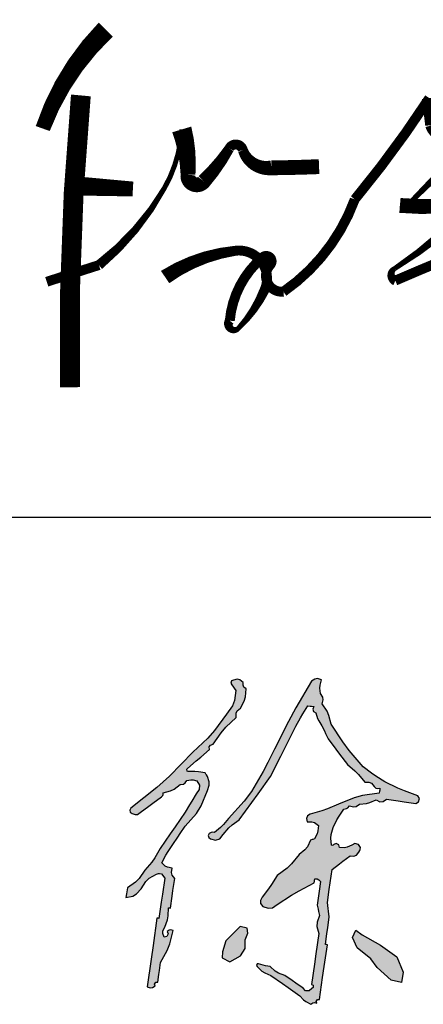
# Model space of a CAD drawing. Extents: x 1779708 to 7299578, y -1121471 to 88434.
# Tile 810 of 1056: x 6642486 to 6642894, y -1038482 to -1037487. Entities that reach past the tile are written whole.
import ezdxf

# ---------------------------------------------------------------- set-up
doc = ezdxf.new("R2010")
doc.units = 0
doc.header["$LTSCALE"] = 1000
doc.header["$MEASUREMENT"] = 0
for name, color, linetype in [('PUB_TITLE', 4, 'CONTINUOUS'), ('可见线', 6, 'CONTINUOUS'), ('电子签', 2, 'CONTINUOUS')]:
    doc.layers.add(name, color=color, linetype=linetype)

# ---------------------------------------------------------------- blocks, each defined once
blk = doc.blocks.new('A$C5DA54128')
at = {"layer": '电子签'}
h = blk.add_hatch(color=256, dxfattribs=at)
h.dxf.hatch_style = 1
h.paths.add_polyline_path([(116.8, 343.6), (105.3, 346), (99.3, 349.2), (91, 357.4), (100.9, 376.5), (106.4, 385.9), (118, 404), (130.7, 422.4), (137.1, 431.6), (149.9, 450), (177.9, 482), (189.7, 501), (205.9, 540.4), (210.3, 553.8), (210.4, 562.3), (205.9, 575.8), (203.4, 579.2), (202.1, 580.9), (199.6, 584.3), (182.8, 587.5), (174.2, 588.2), (154.5, 587.8), (153.4, 593.5), (155.7, 595.7), (177.7, 614.7), (188.7, 624.3), (210.6, 643.3), (210.4, 650), (213.8, 654.9), (220.2, 657.1), (240.8, 686), (252.5, 699.7), (277.9, 724.6), (278, 735), (281, 741.4), (288.9, 748.2), (298.7, 766), (301.8, 776.5), (303.5, 796.7), (298, 801.2), (295.8, 805.7), (295.8, 812.9), (287.9, 819.2), (281.2, 820.9), (271.4, 819), (266.5, 817.4), (264.4, 811.3), (267.1, 807), (271.3, 801.3), (273.5, 798.5), (277.7, 792.8), (274.1, 767.3), (268.8, 754), (253.9, 733.1), (223.7, 691.6), (206.5, 672), (169.2, 636.7), (110, 576.4), (78.4, 547.9), (12.4, 495.1), (9.7, 490.4), (11, 484.9), (15.5, 482), (23.2, 479), (29.1, 479.6), (36, 484.1), (57.6, 500.2), (68.3, 508.2), (89.9, 524.3), (93, 527), (94.1, 529.8), (93.8, 533.9), (112.5, 538.9), (121.9, 543.6), (137.3, 555.4), (145.1, 556.1), (149.8, 559), (153.9, 565.6), (163.9, 567.1), (169.3, 566.9), (179, 564.5), (185.7, 553.3), (184.9, 542.2), (176.9, 532), (166, 513.4), (160.6, 504), (149.9, 485.3), (124.4, 448.6), (111.6, 430.2), (86.1, 393.5), (72.9, 370.1), (65.1, 358.9), (47.8, 338.4), (33.3, 318), (24, 308.7), (3.6, 294.2), (2.1, 284.3), (1.4, 279.4), (0, 269.5), (17.4, 273.3), (26.5, 278.6), (38.6, 291.7), (49.9, 309.9), (58.4, 318.2), (76.8, 329.1), (83.1, 330.5), (89.6, 329.8), (92.9, 325.3), (94.6, 323), (98, 318.5), (92.2, 277.9), (89.2, 257.6), (83.4, 217), (78.4, 217.7), (68.4, 148.4), (63.4, 113.8), (53.4, 44.5), (61.2, 41.8), (66.8, 42.3), (73.9, 46.6), (72.2, 50.7), (75.8, 55.9), (80.3, 55.8), (83.2, 75.6), (84.6, 85.5), (87.4, 105.3), (104.5, 135.7), (111.2, 152.6), (119.4, 186.5), (113.3, 188.2), (109, 187.4), (103.8, 183.7), (106.5, 178), (102.9, 170.9), (96.7, 169.6), (92.9, 178.9), (93.2, 185.8), (97.8, 194.7), (104.6, 213.6), (106.6, 223.8), (107.5, 243.9), (112.4, 243.1), (116.7, 272.8), (118.8, 287.7), (123.1, 317.4), (116.4, 325.8), (114.7, 333)])
h.paths.add_polyline_path([(476.8, 316.8), (483.1, 316.7), (487, 314.7), (490.9, 309.8), (487.5, 286), (485.8, 274.1), (482.3, 250.4), (484.9, 239.9), (486.1, 234.6), (488.7, 224.2), (482.6, 207.1), (482.2, 196.3), (487.2, 178.9), (479.7, 127.4), (476, 101.7), (468.6, 50.2), (472.2, 48.2), (472.8, 42.6), (469.6, 40), (462.9, 33.9), (453.4, 34.2), (447, 40.7), (428.6, 53.5), (419.4, 59.8), (401.1, 72.6), (384.8, 79), (376.9, 83.9), (364, 95.6), (352, 97.1), (346, 98.5), (334.6, 102.4), (331.5, 102.1), (329.5, 98.1), (331.1, 95.3), (343.1, 84), (350.5, 79.1), (365.7, 72.7), (395.1, 52.2), (409.8, 42), (439.2, 21.6), (448.6, 11.4), (454.3, 6.9), (466.4, 0), (471.5, 3.8), (475.9, 4.6), (482, 2.8), (480.2, 6.9), (483.9, 12.2), (488.3, 12), (496.3, 67.4), (500.3, 95.1), (508.4, 150.6), (505.4, 151), (503.4, 151.3), (507.4, 179), (509.4, 192.9), (513.4, 220.6), (511.5, 235), (510.5, 242.2), (508.5, 256.7), (513.4, 290.3), (515.8, 307.2), (520.7, 340.8), (538.7, 354.5), (547.8, 361.3), (566, 374.7), (575.4, 374.2), (581.6, 376.9), (587.6, 384.2), (590, 388.7), (590.9, 391.2), (591.8, 396.2), (587.1, 404), (577.8, 406.4), (569.9, 401.9), (558.4, 396.6), (551.4, 395.3), (538.8, 396.3), (537.7, 402.6), (530.3, 406.3), (524.7, 403.4), (522.6, 400.7), (519.3, 401.7), (517.4, 419.6), (518.2, 429.3), (523.3, 446.6), (532.4, 466.1), (537.9, 475.6), (550.3, 493.2), (556.5, 494.6), (559.8, 496.5), (564.1, 501.3), (574.1, 498.4), (581.1, 499.5), (589.9, 505.2), (607.2, 507.2), (616, 509.6), (632, 516.8), (640.7, 511.5), (649.3, 512), (657.4, 518.2), (687.1, 513.9), (702, 511.7), (731.7, 507.4), (738.5, 511.7), (740.7, 519.7), (737, 526.9), (702.9, 538.8), (686.1, 545.8), (653.6, 561.7), (630.9, 575.9), (619.8, 583.6), (598.5, 599.9), (563.7, 640.9), (547.5, 662.6), (518, 707.6), (512.4, 729.3), (507.6, 740.2), (495.1, 758.9), (498, 768.9), (497, 775.9), (491.3, 784.7), (489.3, 798.6), (489.9, 806.2), (493.8, 819.7), (483.8, 822.6), (476.7, 821.5), (468, 815.9), (428.6, 748.7), (410, 714.4), (375.1, 644.8), (363.7, 622.2), (358.1, 610.9), (346.7, 588.3), (316.7, 537.4), (298.7, 513.2), (258.8, 469.6), (246.2, 454.1), (239, 446.8), (223.4, 434.3), (218, 434.7), (214.9, 434), (210.3, 431.1), (207.6, 426.4), (209, 421), (213.5, 418), (226.4, 414.4), (237.1, 418), (245.3, 428.6), (259.4, 445.5), (267.9, 453.2), (286, 465.7), (317.6, 509.6), (333.4, 531.6), (365.1, 575.5), (390.6, 626.4), (403.4, 651.9), (428.9, 702.7), (440.8, 723.3), (446.8, 733.6), (459.1, 754), (465, 753.1), (468, 752.7), (473.9, 751.8), (471.8, 745.5), (473.7, 739.8), (479.2, 735.9), (483.8, 722.2), (487, 715.6), (494.7, 703.4), (501, 690.4), (504.1, 683.9), (510.2, 670.8), (529.7, 644.7), (539.4, 631.7), (558.9, 605.7), (578.1, 589.6), (587.1, 580.6), (603.1, 561.4), (613.5, 561.3), (619.9, 558.3), (626.7, 550.4), (631.1, 546.1), (635.2, 544.8), (641.2, 545.8), (640.5, 540.8), (640.1, 538.3), (639.4, 533.4), (597.3, 527.2), (576.2, 521.4), (536.8, 505.3), (508.6, 494), (494.1, 489), (465, 480.2), (458.1, 475.8), (455.4, 469.2), (457.2, 461.2), (469.4, 461.3), (476.3, 459.1), (486.2, 451.9), (484.7, 437.9), (482.6, 430.6), (476.2, 418), (472, 416.6), (469.9, 415.9), (465.6, 414.5), (457.9, 397.8), (451.8, 389.8), (437.6, 378.1), (418.1, 354.5), (406.7, 343.7), (382, 325.5), (367.7, 302.7), (360.1, 291.7), (343.7, 270.4), (339.3, 262.3), (339.8, 254.7), (345.5, 247.4), (359.2, 242.5), (369.6, 243.9), (381.6, 252.3), (418, 275.8), (436.9, 286.8), (475.4, 307), (475.9, 310.9)])
h.paths.add_polyline_path([(307.8, 179.7), (306, 191.9), (288.7, 196.8), (252.3, 160.2), (243.6, 132.7), (242.5, 117.3), (262.6, 107.2), (288.8, 122.6), (301, 141.2), (300.6, 162.8)], flags=17)
h.paths.add_polyline_path([(642.3, 149.3), (596, 175.2), (580.4, 187.1), (572, 169.1), (583.6, 142.4), (618, 114.4), (634.1, 92.8), (669.9, 60.8), (696, 55.1), (699.8, 81.4), (684.2, 120.2)], flags=17)
for p, q in [((281.2, 820.9), (271.4, 819)), ((287.9, 819.2), (281.2, 820.9)), ((476.7, 821.5), (468, 815.9)), ((483.8, 822.6), (476.7, 821.5)), ((493.8, 819.7), (483.8, 822.6)), ((266.5, 817.4), (264.4, 811.3)), ((264.4, 811.3), (267.1, 807)), ((271.4, 819), (266.5, 817.4)), ((267.1, 807), (271.3, 801.3)), ((271.3, 801.3), (273.5, 798.5)), ((273.5, 798.5), (277.7, 792.8)), ((295.8, 812.9), (287.9, 819.2)), ((295.8, 805.7), (295.8, 812.9)), ((298, 801.2), (295.8, 805.7)), ((303.5, 796.7), (298, 801.2)), ((301.8, 776.5), (303.5, 796.7)), ((468, 815.9), (428.6, 748.7)), ((489.3, 798.6), (489.9, 806.2)), ((491.3, 784.7), (489.3, 798.6)), ((489.9, 806.2), (493.8, 819.7)), ((277.7, 792.8), (274.1, 767.3)), ((298.7, 766), (301.8, 776.5)), ((497, 775.9), (491.3, 784.7)), ((498, 768.9), (497, 775.9)), ((268.8, 754), (253.9, 733.1)), ((274.1, 767.3), (268.8, 754)), ((281, 741.4), (288.9, 748.2)), ((288.9, 748.2), (298.7, 766)), ((428.6, 748.7), (410, 714.4)), ((446.8, 733.6), (459.1, 754)), ((459.1, 754), (465, 753.1)), ((465, 753.1), (468, 752.7)), ((468, 752.7), (473.9, 751.8)), ((473.9, 751.8), (471.8, 745.5)), ((495.1, 758.9), (498, 768.9)), ((507.6, 740.2), (495.1, 758.9)), ((253.9, 733.1), (223.7, 691.6)), ((252.5, 699.7), (277.9, 724.6)), ((277.9, 724.6), (278, 735)), ((278, 735), (281, 741.4)), ((428.9, 702.7), (440.8, 723.3)), ((440.8, 723.3), (446.8, 733.6)), ((471.8, 745.5), (473.7, 739.8)), ((473.7, 739.8), (479.2, 735.9)), ((479.2, 735.9), (483.8, 722.2)), ((483.8, 722.2), (487, 715.6)), ((512.4, 729.3), (507.6, 740.2)), ((518, 707.6), (512.4, 729.3)), ((240.8, 686), (252.5, 699.7)), ((410, 714.4), (375.1, 644.8)), ((403.4, 651.9), (428.9, 702.7)), ((487, 715.6), (494.7, 703.4)), ((494.7, 703.4), (501, 690.4)), ((547.5, 662.6), (518, 707.6)), ((206.5, 672), (169.2, 636.7)), ((223.7, 691.6), (206.5, 672)), ((220.2, 657.1), (240.8, 686)), ((501, 690.4), (504.1, 683.9)), ((504.1, 683.9), (510.2, 670.8)), ((210.4, 650), (213.8, 654.9)), ((210.6, 643.3), (210.4, 650)), ((213.8, 654.9), (220.2, 657.1)), ((390.6, 626.4), (403.4, 651.9)), ((510.2, 670.8), (529.7, 644.7)), ((563.7, 640.9), (547.5, 662.6)), ((169.2, 636.7), (110, 576.4)), ((177.7, 614.7), (188.7, 624.3)), ((188.7, 624.3), (210.6, 643.3)), ((363.7, 622.2), (358.1, 610.9)), ((375.1, 644.8), (363.7, 622.2)), ((365.1, 575.5), (390.6, 626.4)), ((529.7, 644.7), (539.4, 631.7)), ((539.4, 631.7), (558.9, 605.7)), ((598.5, 599.9), (563.7, 640.9)), ((155.7, 595.7), (177.7, 614.7)), ((358.1, 610.9), (346.7, 588.3)), ((558.9, 605.7), (578.1, 589.6)), ((619.8, 583.6), (598.5, 599.9)), ((110, 576.4), (78.4, 547.9)), ((153.4, 593.5), (155.7, 595.7)), ((154.2, 589.1), (153.4, 593.5)), ((157.1, 587.9), (154.2, 589.1)), ((174.2, 588.2), (157.1, 587.9)), ((182.8, 587.5), (174.2, 588.2)), ((199.6, 584.3), (182.8, 587.5)), ((202.1, 580.9), (199.6, 584.3)), ((203.4, 579.2), (202.1, 580.9)), ((205.9, 575.8), (203.4, 579.2)), ((210.4, 562.3), (205.9, 575.8)), ((346.7, 588.3), (316.7, 537.4)), ((333.4, 531.6), (365.1, 575.5)), ((578.1, 589.6), (587.1, 580.6)), ((587.1, 580.6), (603.1, 561.4)), ((630.9, 575.9), (619.8, 583.6)), ((653.6, 561.7), (630.9, 575.9)), ((78.4, 547.9), (12.4, 495.1)), ((121.9, 543.6), (137.3, 555.4)), ((137.3, 555.4), (145.1, 556.1)), ((145.1, 556.1), (149.8, 559)), ((149.8, 559), (153.9, 565.6)), ((153.9, 565.6), (163.9, 567.1)), ((163.9, 567.1), (169.3, 566.9)), ((169.3, 566.9), (179, 564.5)), ((179, 564.5), (185.7, 553.3)), ((185.7, 553.3), (184.9, 542.2)), ((205.9, 540.4), (210.3, 553.8)), ((210.3, 553.8), (210.4, 562.3)), ((603.1, 561.4), (613.5, 561.3)), ((613.5, 561.3), (619.9, 558.3)), ((619.9, 558.3), (626.7, 550.4)), ((626.7, 550.4), (631.1, 546.1)), ((686.1, 545.8), (653.6, 561.7)), ((68.3, 508.2), (89.9, 524.3)), ((89.9, 524.3), (93, 527)), ((93, 527), (94.1, 529.8)), ((93.8, 533.9), (112.5, 538.9)), ((94.1, 529.8), (93.8, 533.9)), ((112.5, 538.9), (121.9, 543.6)), ((176.9, 532), (166, 513.4)), ((184.9, 542.2), (176.9, 532)), ((189.7, 501), (205.9, 540.4)), ((316.7, 537.4), (298.7, 513.2)), ((317.6, 509.6), (333.4, 531.6)), ((597.3, 527.2), (576.2, 521.4)), ((639.4, 533.4), (597.3, 527.2)), ((631.1, 546.1), (635.2, 544.8)), ((635.2, 544.8), (641.2, 545.8)), ((640.1, 538.3), (639.4, 533.4)), ((640.5, 540.8), (640.1, 538.3)), ((641.2, 545.8), (640.5, 540.8)), ((702.9, 538.8), (686.1, 545.8)), ((737, 526.9), (702.9, 538.8)), ((740.7, 519.7), (737, 526.9)), ((36, 484.1), (57.6, 500.2)), ((57.6, 500.2), (68.3, 508.2)), ((160.6, 504), (149.9, 485.3)), ((166, 513.4), (160.6, 504)), ((177.9, 482), (189.7, 501)), ((298.7, 513.2), (258.8, 469.6)), ((286, 465.7), (317.6, 509.6)), ((536.8, 505.3), (508.6, 494)), ((576.2, 521.4), (536.8, 505.3)), ((559.8, 496.5), (564.1, 501.3)), ((564.1, 501.3), (574.1, 498.4)), ((574.1, 498.4), (581.1, 499.5)), ((581.1, 499.5), (589.9, 505.2)), ((589.9, 505.2), (607.2, 507.2)), ((607.2, 507.2), (616, 509.6)), ((616, 509.6), (632, 516.8)), ((632, 516.8), (640.7, 511.5)), ((640.7, 511.5), (649.3, 512)), ((649.3, 512), (657.4, 518.2)), ((657.4, 518.2), (687.1, 513.9)), ((687.1, 513.9), (702, 511.7)), ((702, 511.7), (731.7, 507.4)), ((731.7, 507.4), (738.5, 511.7)), ((738.5, 511.7), (740.7, 519.7)), ((12.4, 495.1), (9.7, 490.4)), ((9.7, 490.4), (11, 484.9)), ((11, 484.9), (15.5, 482)), ((15.5, 482), (23.2, 479)), ((23.2, 479), (29.1, 479.6)), ((29.1, 479.6), (36, 484.1)), ((149.9, 485.3), (124.4, 448.6)), ((149.9, 450), (177.9, 482)), ((458.1, 475.8), (455.4, 469.2)), ((465, 480.2), (458.1, 475.8)), ((494.1, 489), (465, 480.2)), ((508.6, 494), (494.1, 489)), ((532.4, 466.1), (537.9, 475.6)), ((537.9, 475.6), (550.3, 493.2)), ((550.3, 493.2), (556.5, 494.6)), ((556.5, 494.6), (559.8, 496.5)), ((124.4, 448.6), (111.6, 430.2)), ((137.1, 431.6), (149.9, 450)), ((246.2, 454.1), (239, 446.8)), ((258.8, 469.6), (246.2, 454.1)), ((259.4, 445.5), (267.9, 453.2)), ((267.9, 453.2), (286, 465.7)), ((455.4, 469.2), (457.2, 461.2)), ((457.2, 461.2), (469.4, 461.3)), ((469.4, 461.3), (476.3, 459.1)), ((476.3, 459.1), (486.2, 451.9)), ((486.2, 451.9), (484.7, 437.9)), ((523.3, 446.6), (532.4, 466.1)), ((111.6, 430.2), (86.1, 393.5)), ((130.7, 422.4), (137.1, 431.6)), ((210.3, 431.1), (207.6, 426.4)), ((207.6, 426.4), (209, 421)), ((214.9, 434), (210.3, 431.1)), ((218, 434.7), (214.9, 434)), ((223.4, 434.3), (218, 434.7)), ((239, 446.8), (223.4, 434.3)), ((237.1, 418), (245.3, 428.6)), ((245.3, 428.6), (259.4, 445.5)), ((482.6, 430.6), (476.2, 418)), ((484.7, 437.9), (482.6, 430.6)), ((517.4, 419.6), (518.2, 429.3)), ((518.2, 429.3), (523.3, 446.6)), ((106.4, 385.9), (118, 404)), ((118, 404), (130.7, 422.4)), ((209, 421), (213.5, 418)), ((213.5, 418), (226.4, 414.4)), ((226.4, 414.4), (237.1, 418)), ((465.6, 414.5), (457.9, 397.8)), ((469.9, 415.9), (465.6, 414.5)), ((472, 416.6), (469.9, 415.9)), ((476.2, 418), (472, 416.6)), ((519.3, 401.7), (517.4, 419.6)), ((521.5, 401), (519.3, 401.7)), ((523.3, 401.6), (521.5, 401)), ((524.7, 403.4), (523.3, 401.6)), ((530.3, 406.3), (524.7, 403.4)), ((537.7, 402.6), (530.3, 406.3)), ((538.8, 396.3), (537.7, 402.6)), ((569.9, 401.9), (558.4, 396.6)), ((577.8, 406.4), (569.9, 401.9)), ((587.1, 404), (577.8, 406.4)), ((591.8, 396.2), (587.1, 404)), ((86.1, 393.5), (72.9, 370.1)), ((91, 357.4), (100.9, 376.5)), ((100.9, 376.5), (106.4, 385.9)), ((437.6, 378.1), (418.1, 354.5)), ((451.8, 389.8), (437.6, 378.1)), ((457.9, 397.8), (451.8, 389.8)), ((551.4, 395.3), (538.8, 396.3)), ((547.8, 361.3), (566, 374.7)), ((558.4, 396.6), (551.4, 395.3)), ((566, 374.7), (575.4, 374.2)), ((575.4, 374.2), (581.6, 376.9)), ((581.6, 376.9), (587.6, 384.2)), ((587.6, 384.2), (590, 388.7)), ((590, 388.7), (590.9, 391.2)), ((590.9, 391.2), (591.8, 396.2)), ((65.1, 358.9), (47.8, 338.4)), ((72.9, 370.1), (65.1, 358.9)), ((99.3, 349.2), (91, 357.4)), ((105.3, 346), (99.3, 349.2)), ((418.1, 354.5), (406.7, 343.7)), ((520.7, 340.8), (538.7, 354.5)), ((538.7, 354.5), (547.8, 361.3)), ((47.8, 338.4), (33.3, 318)), ((58.4, 318.2), (76.8, 329.1)), ((76.8, 329.1), (81.8, 330.2)), ((81.8, 330.2), (84.5, 330.4)), ((84.5, 330.4), (89.6, 329.8)), ((89.6, 329.8), (92.9, 325.3)), ((92.9, 325.3), (94.6, 323)), ((116.8, 343.6), (105.3, 346)), ((114.7, 333), (116.8, 343.6)), ((116.4, 325.8), (114.7, 333)), ((123.1, 317.4), (116.4, 325.8)), ((382, 325.5), (367.7, 302.7)), ((406.7, 343.7), (382, 325.5)), ((515.8, 307.2), (520.7, 340.8)), ((24, 308.7), (3.6, 294.2)), ((33.3, 318), (24, 308.7)), ((38.6, 291.7), (49.9, 309.9)), ((49.9, 309.9), (58.4, 318.2)), ((98, 318.5), (92.2, 277.9)), ((94.6, 323), (98, 318.5)), ((118.8, 287.7), (123.1, 317.4)), ((367.7, 302.7), (360.1, 291.7)), ((436.9, 286.8), (475.4, 307)), ((475.4, 307), (475.9, 310.9)), ((475.9, 310.9), (476.2, 312.9)), ((476.2, 312.9), (476.8, 316.8)), ((476.8, 316.8), (483.1, 316.7)), ((483.1, 316.7), (487, 314.7)), ((487, 314.7), (490.9, 309.8)), ((490.9, 309.8), (487.5, 286)), ((513.4, 290.3), (515.8, 307.2)), ((1.4, 279.4), (0, 269.5)), ((2.1, 284.3), (1.4, 279.4)), ((3.6, 294.2), (2.1, 284.3)), ((17.4, 273.3), (26.5, 278.6)), ((26.5, 278.6), (38.6, 291.7)), ((92.2, 277.9), (89.2, 257.6)), ((116.7, 272.8), (118.8, 287.7)), ((360.1, 291.7), (343.7, 270.4)), ((381.6, 252.3), (418, 275.8)), ((418, 275.8), (436.9, 286.8)), ((485.8, 274.1), (482.3, 250.4)), ((487.5, 286), (485.8, 274.1)), ((508.5, 256.7), (513.4, 290.3)), ((0, 269.5), (17.4, 273.3)), ((89.2, 257.6), (83.4, 217)), ((112.4, 243.1), (116.7, 272.8)), ((343.7, 270.4), (339.3, 262.3)), ((339.3, 262.3), (339.8, 254.7)), ((339.8, 254.7), (345.5, 247.4)), ((369.6, 243.9), (381.6, 252.3)), ((482.3, 250.4), (484.9, 239.9)), ((510.5, 242.2), (508.5, 256.7)), ((104.6, 213.6), (106.6, 223.8)), ((106.6, 223.8), (107.5, 243.9)), ((107.5, 243.9), (109.4, 243.6)), ((109.4, 243.6), (110.4, 243.4)), ((110.4, 243.4), (112.4, 243.1)), ((345.5, 247.4), (359.2, 242.5)), ((359.2, 242.5), (369.6, 243.9)), ((488.7, 224.2), (482.6, 207.1)), ((484.9, 239.9), (486.1, 234.6)), ((486.1, 234.6), (488.7, 224.2)), ((511.5, 235), (510.5, 242.2)), ((513.4, 220.6), (511.5, 235)), ((78.4, 217.7), (68.4, 148.4)), ((80.4, 217.4), (78.4, 217.7)), ((81.4, 217.3), (80.4, 217.4)), ((83.4, 217), (81.4, 217.3)), ((97.8, 194.7), (104.6, 213.6)), ((482.6, 207.1), (482.2, 196.3)), ((509.4, 192.9), (513.4, 220.6)), ((92.9, 178.9), (93.2, 185.8)), ((96.7, 169.6), (92.9, 178.9)), ((93.2, 185.8), (97.8, 194.7)), ((106.5, 178), (102.9, 170.9)), ((109, 187.4), (103.8, 183.7)), ((103.8, 183.7), (106.5, 178)), ((113.3, 188.2), (109, 187.4)), ((111.2, 152.6), (119.4, 186.5)), ((119.4, 186.5), (113.3, 188.2)), ((487.2, 178.9), (479.7, 127.4)), ((482.2, 196.3), (487.2, 178.9)), ((503.4, 151.3), (507.4, 179)), ((507.4, 179), (509.4, 192.9)), ((102.9, 170.9), (96.7, 169.6)), ((104.5, 135.7), (111.2, 152.6)), ((500.3, 95.1), (508.4, 150.6)), ((505.4, 151), (503.4, 151.3)), ((506.4, 150.9), (505.4, 151)), ((508.4, 150.6), (506.4, 150.9)), ((68.4, 148.4), (63.4, 113.8)), ((87.4, 105.3), (104.5, 135.7)), ((479.7, 127.4), (476, 101.7)), ((63.4, 113.8), (53.4, 44.5)), ((84.6, 85.5), (87.4, 105.3)), ((331.5, 102.1), (329.5, 98.1)), ((334.6, 102.4), (331.5, 102.1)), ((346, 98.5), (334.6, 102.4)), ((476, 101.7), (468.6, 50.2)), ((80.3, 55.8), (83.2, 75.6)), ((83.2, 75.6), (84.6, 85.5)), ((329.5, 98.1), (331.1, 95.3)), ((331.1, 95.3), (343.1, 84)), ((343.1, 84), (350.5, 79.1)), ((352, 97.1), (346, 98.5)), ((350.5, 79.1), (365.7, 72.7)), ((364, 95.6), (352, 97.1)), ((376.9, 83.9), (364, 95.6)), ((384.8, 79), (376.9, 83.9)), ((401.1, 72.6), (384.8, 79)), ((496.3, 67.4), (500.3, 95.1)), ((72.2, 50.7), (75.8, 55.9)), ((73.9, 46.6), (72.2, 50.7)), ((75.8, 55.9), (80.3, 55.8)), ((365.7, 72.7), (395.1, 52.2)), ((395.1, 52.2), (409.8, 42)), ((419.4, 59.8), (401.1, 72.6)), ((428.6, 53.5), (419.4, 59.8)), ((447, 40.7), (428.6, 53.5)), ((468.6, 50.2), (472.2, 48.2)), ((488.3, 12), (496.3, 67.4)), ((53.4, 44.5), (61.2, 41.8)), ((61.2, 41.8), (66.8, 42.3)), ((66.8, 42.3), (73.9, 46.6)), ((409.8, 42), (439.2, 21.6)), ((453.4, 34.2), (447, 40.7)), ((462.9, 33.9), (453.4, 34.2)), ((469.6, 40), (462.9, 33.9)), ((472.8, 42.6), (469.6, 40)), ((472.2, 48.2), (472.8, 42.6)), ((439.2, 21.6), (448.6, 11.4)), ((448.6, 11.4), (454.3, 6.9)), ((454.3, 6.9), (466.4, 0)), ((466.4, 0), (471.5, 3.8)), ((471.5, 3.8), (475.9, 4.6)), ((475.9, 4.6), (482, 2.8)), ((480.2, 6.9), (483.9, 12.2)), ((482, 2.8), (480.2, 6.9)), ((483.9, 12.2), (488.3, 12))]:
    blk.add_line(p, q, dxfattribs=at)
for points in [[(288.7, 196.8), (252.3, 160.2), (243.6, 132.7), (242.5, 117.3), (262.6, 107.2), (288.8, 122.6), (301, 141.2), (300.6, 162.8), (307.8, 179.7), (306, 191.9)], [(596, 175.2), (642.3, 149.3), (684.2, 120.2), (699.8, 81.4), (696, 55.1), (669.9, 60.8), (634.1, 92.8), (618, 114.4), (583.6, 142.4), (572, 169.1), (580.4, 187.1)]]:
    blk.add_lwpolyline(points, close=True, dxfattribs=at)
blk = doc.blocks.new('A$C3D8761CE')
at = {"layer": 'PUB_TITLE'}
blk.add_line((76100, 20800), (83100, 20800), dxfattribs=at)
at = {"layer": '电子签'}
for points in [[(81200.3, 21785.3, 40, 30, 0.113665), (81073, 21585.3, 30, 30, 12.10746)], [(81320.1, 21285.2, 30, 20, -0.118474), (81462.5, 21338.4, 20, 20, -0.582329), (81521.1, 21259.3, 20, 10, -0.090401), (81468.1, 21181.5, 10, 20, -0.951917), (81450.7, 21197, 20, 20, -0.196864), (81517.3, 21325.3, 20, 20, -0.939279), (81532.3, 21309.7, 20, 20, 0.685736), (81559.1, 21255.6, 20, 20, 0.154244), (81703.1, 21442.1, 20, 20, 0.028127), (81853.7, 21646.9, 30, 30, 0), (81860.3, 21592.6, 30, 30, 0.362787), (81890.5, 21572.8, 30, 30, 0.019197)], [(81953.7, 21582.7, 20, 10, -0.020472), (81816.3, 21437.1, 10, 10, -0.233729), (81794.3, 21429.9, 30, 30, 0.045779), (81912.8, 21430.9, 30, 20, -0.879667)], [(81921.1, 21410.8, 20, 10, -0.048621), (81783.3, 21302.1, 10, 20, 0.623556), (81784.9, 21278, 20, 20, -0.008278), (81937.7, 21341.5, 20, 10, 0.816036)], [(81081.1, 21275.7, 20, 20, 0), (81186.5, 21309.4, 20, 10, 0.095128), (81318.9, 21465.3, 10, 10, 0.114048), (81353.8, 21583.5, 40, 30, -0.076678), (81366.4, 21492.5, 30, 30, 0.784183), (81398.5, 21478.8, 30, 20, 0.053539), (81449.7, 21544.9, 20, 20, -0.714299), (81477.2, 21541.4, 20, 30, 0.356783), (81534.8, 21505.9, 30, 30, 0.007927), (81631, 21508.3, 30, 30, 0.386331)], [(81122.1, 21470.3, 40, 30, 0), (81255.1, 21463.1, 30, 30, 0)]]:
    blk.add_lwpolyline(points, format="xyseb", dxfattribs=at)
at = {"layer": '电子签', "const_width": 40}
blk.add_lwpolyline([(81150, 21652.2, 0.027345), (81128, 21062.4, 1.970856)], format="xyb", dxfattribs=at)
at = {"layer": '电子签', "xscale": 0.8000000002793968, "yscale": 0.8000000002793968, "zscale": 0.8000000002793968}
blk.add_blockref('A$C5DA54128', (81241, 19815.6), dxfattribs=at)

msp = doc.modelspace()

# ---------------------------------------------------------------- block references
at = {"layer": '可见线', "xscale": 0.5, "yscale": 0.5, "zscale": 0.5}
msp.add_blockref('A$C3D8761CE', (6601973.07, -1048389.67), dxfattribs=at)

doc.saveas('drawing.dxf')
